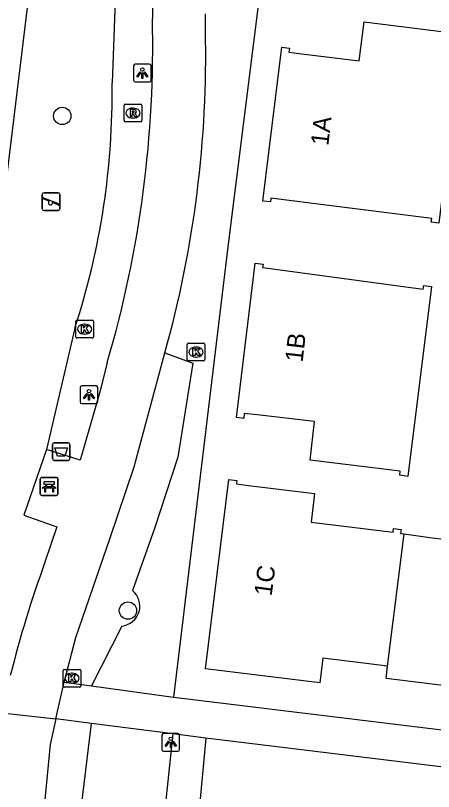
# Model space of a CAD drawing. Extents: x 161696 to 162377, y 380761 to 381673.
# Drawn here: x 162140.85 to 162164.44, y 381534.51 to 381578.3 of the extents above; entities that cross this region are included whole.
import ezdxf

# ---------------------------------------------------------------- set-up
doc = ezdxf.new("R2010")
doc.units = 0
for name, color, linetype in [('IMGEO_Afvalbak', 7, 'Continuous'), ('IMGEO_Bank', 7, 'Continuous'), ('IMGEO_Boom', 7, 'Continuous'), ('IMGEO_Groenvoorziening', 7, 'Continuous'), ('IMGEO_Kolk', 7, 'Continuous'), ('IMGEO_Lichtpunt', 7, 'Continuous'), ('IMGEO_Pand', 7, 'Continuous'), ('IMGEO_Pand_nummerreeks', 7, 'Continuous'), ('IMGEO_Rijbaan_lokaal_open', 7, 'Continuous'), ('IMGEO_Rioolput', 7, 'Continuous'), ('IMGEO_Speelvoorziening', 7, 'Continuous'), ('IMGEO_Voetpad_open', 7, 'Continuous')]:
    doc.layers.add(name, color=color, linetype=linetype)

msp = doc.modelspace()

# ---------------------------------------------------------------- linework, layer by layer
at = {"layer": 'IMGEO_Afvalbak'}
for p, q in [((162142.935, 381553.293), (162142.935, 381554.093)), ((162142.935, 381554.093), (162142.935, 381553.293)), ((162143.035, 381554.193), (162143.825, 381554.193)), ((162143.825, 381554.193), (162143.035, 381554.193)), ((162143.925, 381554.093), (162143.925, 381553.293)), ((162143.925, 381553.293), (162143.925, 381554.093)), ((162143.825, 381553.193), (162143.035, 381553.193)), ((162143.035, 381553.193), (162143.825, 381553.193))]:
    msp.add_line(p, q, dxfattribs=at)
msp.add_lwpolyline([(162143.078, 381553.907), (162143.782, 381553.907), (162143.633, 381553.437), (162143.227, 381553.437), (162143.078, 381553.907)], dxfattribs=at)
for centre, start, end in [((162143.035, 381554.093), 90, 180), ((162143.035, 381554.093), 90, 180), ((162143.825, 381554.093), 0, 90), ((162143.825, 381554.093), 360, 90), ((162143.035, 381553.293), 180, 270), ((162143.035, 381553.293), 180, 270), ((162143.825, 381553.293), 270, 0), ((162143.825, 381553.293), 270, 0)]:
    msp.add_arc(centre, 0.1, start, end, dxfattribs=at)
at = {"layer": 'IMGEO_Bank'}
for p, q in [((162142.323, 381552.222), (162143.164, 381552.222)), ((162143.164, 381552.222), (162142.323, 381552.222)), ((162142.248, 381551.297), (162142.248, 381552.138)), ((162142.248, 381552.138), (162142.248, 381551.297)), ((162142.557, 381551.728), (162142.557, 381551.834)), ((162142.601, 381551.834), (162142.601, 381551.728)), ((162142.889, 381551.84), (162142.607, 381551.84)), ((162142.895, 381551.728), (162142.895, 381551.834)), ((162142.939, 381551.834), (162142.939, 381551.728)), ((162143.248, 381552.147), (162143.248, 381551.306)), ((162143.248, 381551.306), (162143.248, 381552.147)), ((162142.945, 381551.62), (162142.552, 381551.62)), ((162142.607, 381551.722), (162142.889, 381551.722)), ((162143.173, 381551.222), (162142.332, 381551.222)), ((162142.332, 381551.222), (162143.173, 381551.222))]:
    msp.add_line(p, q, dxfattribs=at)
for points in [[(162142.551, 381551.84), (162142.465, 381551.84), (162142.465, 381552.001), (162143.028, 381552.001), (162143.028, 381551.84), (162142.945, 381551.84)], [(162142.495, 381551.62), (162142.353, 381551.62), (162142.465, 381551.722), (162142.551, 381551.722)], [(162142.545, 381551.613), (162142.545, 381551.406), (162142.502, 381551.406), (162142.502, 381551.613)], [(162142.945, 381551.722), (162143.028, 381551.722), (162143.14, 381551.62), (162143.001, 381551.62)], [(162142.995, 381551.613), (162142.995, 381551.406), (162142.951, 381551.406), (162142.951, 381551.613)]]:
    msp.add_lwpolyline(points, dxfattribs=at)
for centre, radius, start, end in [((162142.326, 381552.144), 0.0779, 92.4484, 184.2845), ((162142.326, 381552.144), 0.0779, 92.4484, 184.2845), ((162143.17, 381552.144), 0.0779, 2.4484, 94.2845), ((162143.17, 381552.144), 0.0779, 2.4484, 94.2845), ((162142.55, 381551.833), 0.00671, 2.8957, 87.1043), ((162142.55, 381551.729), 0.00671, 272.8957, 357.1043), ((162142.607, 381551.833), 0.00671, 92.8957, 177.1043), ((162142.607, 381551.729), 0.00671, 182.8957, 267.1043), ((162142.889, 381551.833), 0.00671, 2.8957, 87.1043), ((162142.889, 381551.729), 0.00671, 272.8957, 357.1043), ((162142.946, 381551.833), 0.00671, 92.8957, 177.1043), ((162142.946, 381551.729), 0.00671, 182.8957, 267.1043), ((162142.326, 381551.3), 0.0779, 182.4484, 274.2845), ((162142.326, 381551.3), 0.0779, 182.4484, 274.2845), ((162142.495, 381551.613), 0.00671, 2.8957, 87.1043), ((162142.552, 381551.613), 0.00671, 92.8957, 177.1043), ((162142.944, 381551.613), 0.00671, 2.8957, 87.1043), ((162143.001, 381551.613), 0.00671, 92.8957, 177.1043), ((162143.17, 381551.3), 0.0779, 272.4484, 4.2845), ((162143.17, 381551.3), 0.0779, 272.4484, 4.2845)]:
    msp.add_arc(centre, radius, start, end, dxfattribs=at)
at = {"layer": 'IMGEO_Boom'}
for centre in [(162143.488, 381572.628), (162147.2, 381544.717)]:
    msp.add_circle(centre, 0.489, dxfattribs=at)
at = {"layer": 'IMGEO_Groenvoorziening'}
for points in [[(162136.976, 381541.492), (162143.359, 381593.766)], [(162156.225, 381592.214), (162152.832, 381565.244), (162149.766, 381539.833)], [(162146.576, 381581.745), (162146.305, 381574.491)], [(162144.203, 381560.649), (162142.606, 381553.805)], [(162149.281, 381559.27), (162150.865, 381558.689), (162150.012, 381553.368), (162148.701, 381549.356), (162147.451, 381545.858)], [(162146.852, 381543.843), (162145.145, 381540.466)], [(162144.265, 381531.065), (162145.132, 381538.351)], [(162149.722, 381537.764), (162149.041, 381531.182), (162148.994, 381530.825)], [(162151.585, 381537.526), (162151.203, 381533.298), (162151.826, 381530.842), (162151.92, 381530.467)]]:
    msp.add_lwpolyline(points, dxfattribs=at)
for centre, radius, start, end in [((162103.335, 381573.936), 42.974, 341.9901, 0.7403), ((162146.732, 381544.975), 1.139, 276.0681, 50.8206)]:
    msp.add_arc(centre, radius, start, end, dxfattribs=at)
at = {"layer": 'IMGEO_Kolk'}
for p, q in [((162144.252, 381560.175), (162144.252, 381561.027)), ((162144.327, 381561.101), (162145.179, 381561.101)), ((162145.253, 381561.027), (162145.253, 381560.175)), ((162144.74, 381560.881), (162144.765, 381560.881)), ((162145.179, 381560.101), (162144.327, 381560.101)), ((162144.763, 381560.321), (162144.738, 381560.321)), ((162150.539, 381558.882), (162150.539, 381559.734)), ((162150.614, 381559.808), (162151.466, 381559.808)), ((162151.54, 381559.734), (162151.54, 381558.882)), ((162151.027, 381559.588), (162151.052, 381559.588)), ((162151.466, 381558.808), (162150.614, 381558.808)), ((162151.05, 381559.028), (162151.025, 381559.028)), ((162143.534, 381540.479), (162143.534, 381541.331)), ((162143.609, 381541.405), (162144.461, 381541.405)), ((162144.535, 381541.331), (162144.535, 381540.479)), ((162144.022, 381541.185), (162144.047, 381541.185)), ((162144.461, 381540.405), (162143.609, 381540.405)), ((162144.045, 381540.625), (162144.02, 381540.625))]:
    msp.add_line(p, q, dxfattribs=at)
for points in [[(162144.252, 381560.175), (162144.252, 381561.027)], [(162144.327, 381561.101), (162145.179, 381561.101)], [(162145.253, 381561.027), (162145.253, 381560.175)], [(162144.573, 381560.801), (162144.696, 381560.801), (162144.696, 381560.65), (162144.826, 381560.801), (162144.99, 381560.801), (162144.844, 381560.65), (162144.997, 381560.401), (162144.845, 381560.401), (162144.76, 381560.565), (162144.696, 381560.498), (162144.696, 381560.401), (162144.573, 381560.401), (162144.573, 381560.801)], [(162145.179, 381560.101), (162144.327, 381560.101)], [(162150.539, 381558.882), (162150.539, 381559.734)], [(162150.614, 381559.808), (162151.466, 381559.808)], [(162151.54, 381559.734), (162151.54, 381558.882)], [(162150.86, 381559.508), (162150.983, 381559.508), (162150.983, 381559.357), (162151.113, 381559.508), (162151.277, 381559.508), (162151.131, 381559.357), (162151.284, 381559.108), (162151.132, 381559.108), (162151.047, 381559.272), (162150.983, 381559.205), (162150.983, 381559.108), (162150.86, 381559.108), (162150.86, 381559.508)], [(162151.466, 381558.808), (162150.614, 381558.808)], [(162143.534, 381540.479), (162143.534, 381541.331)], [(162143.609, 381541.405), (162144.461, 381541.405)], [(162144.535, 381541.331), (162144.535, 381540.479)], [(162143.855, 381541.105), (162143.978, 381541.105), (162143.978, 381540.954), (162144.108, 381541.105), (162144.272, 381541.105), (162144.126, 381540.954), (162144.279, 381540.705), (162144.127, 381540.705), (162144.042, 381540.869), (162143.978, 381540.802), (162143.978, 381540.705), (162143.855, 381540.705), (162143.855, 381541.105)], [(162144.461, 381540.405), (162143.609, 381540.405)]]:
    msp.add_lwpolyline(points, dxfattribs=at)
for centre, start, end in [((162144.329, 381561.025), 91.552, 178.448), ((162144.329, 381561.025), 91.552, 178.448), ((162145.177, 381561.025), 1.552, 88.448), ((162145.177, 381561.025), 1.552, 88.448), ((162144.329, 381560.177), 181.552, 268.448), ((162144.329, 381560.177), 181.552, 268.448), ((162145.177, 381560.177), 271.552, 358.448), ((162145.177, 381560.177), 271.552, 358.448), ((162150.616, 381559.732), 91.552, 178.448), ((162150.616, 381559.732), 91.552, 178.448), ((162151.464, 381559.732), 1.552, 88.448), ((162151.464, 381559.732), 1.552, 88.448), ((162150.616, 381558.884), 181.552, 268.448), ((162150.616, 381558.884), 181.552, 268.448), ((162151.464, 381558.884), 271.552, 358.448), ((162151.464, 381558.884), 271.552, 358.448), ((162143.611, 381541.329), 91.552, 178.448), ((162143.611, 381541.329), 91.552, 178.448), ((162144.459, 381541.329), 1.552, 88.448), ((162144.459, 381541.329), 1.552, 88.448), ((162143.611, 381540.481), 181.552, 268.448), ((162143.611, 381540.481), 181.552, 268.448), ((162144.459, 381540.481), 271.552, 358.448), ((162144.459, 381540.481), 271.552, 358.448)]:
    msp.add_arc(centre, 0.0765, start, end, dxfattribs=at)
for centre, major_axis, ratio, start_param, end_param in [((162144.739, 381560.601), (-0.387, 0.002), 0.722429, 4.712389, 7.853982), ((162144.764, 381560.601), (-0.39, 0.002), 0.717154, 1.570796, 4.712389), ((162151.026, 381559.308), (-0.387, 0.002), 0.722429, 4.712389, 7.853982), ((162151.051, 381559.308), (-0.39, 0.002), 0.717154, 1.570796, 4.712389), ((162144.021, 381540.905), (-0.387, 0.002), 0.722429, 4.712389, 7.853982), ((162144.046, 381540.905), (-0.39, 0.002), 0.717154, 1.570796, 4.712389)]:
    msp.add_ellipse(centre, major_axis=major_axis, ratio=ratio, start_param=start_param, end_param=end_param, dxfattribs=at)
at = {"layer": 'IMGEO_Lichtpunt'}
for p, q in [((162147.514, 381575.449), (162147.514, 381574.642)), ((162147.514, 381575.449), (162147.514, 381574.642)), ((162148.416, 381575.544), (162147.608, 381575.544)), ((162148.416, 381575.544), (162147.608, 381575.544)), ((162148.51, 381574.642), (162148.51, 381575.449)), ((162148.51, 381574.642), (162148.51, 381575.449)), ((162147.608, 381574.548), (162148.416, 381574.548)), ((162147.608, 381574.548), (162148.416, 381574.548)), ((162144.496, 381557.301), (162144.496, 381556.494)), ((162144.496, 381557.301), (162144.496, 381556.494)), ((162145.398, 381557.396), (162144.59, 381557.396)), ((162145.398, 381557.396), (162144.59, 381557.396)), ((162145.492, 381556.494), (162145.492, 381557.301)), ((162145.492, 381556.494), (162145.492, 381557.301)), ((162144.59, 381556.4), (162145.398, 381556.4)), ((162144.59, 381556.4), (162145.398, 381556.4)), ((162150.019, 381537.778), (162149.211, 381537.778)), ((162150.019, 381537.778), (162149.211, 381537.778)), ((162149.117, 381537.683), (162149.117, 381536.876)), ((162149.117, 381537.683), (162149.117, 381536.876)), ((162150.113, 381536.876), (162150.113, 381537.683)), ((162150.113, 381536.876), (162150.113, 381537.683)), ((162149.211, 381536.782), (162150.019, 381536.782)), ((162149.211, 381536.782), (162150.019, 381536.782))]:
    msp.add_line(p, q, dxfattribs=at)
for points in [[(162147.888, 381575.113), (162147.927, 381575.085), (162147.739, 381574.823), (162147.701, 381574.85), (162147.888, 381575.113)], [(162147.99, 381575.065), (162148.037, 381575.065), (162148.037, 381574.743), (162147.99, 381574.743), (162147.99, 381575.065)], [(162148.1, 381575.085), (162148.138, 381575.112), (162148.325, 381574.85), (162148.286, 381574.822), (162148.1, 381575.085)], [(162144.87, 381556.965), (162144.909, 381556.937), (162144.721, 381556.675), (162144.683, 381556.702), (162144.87, 381556.965)], [(162144.972, 381556.917), (162145.019, 381556.917), (162145.019, 381556.595), (162144.972, 381556.595), (162144.972, 381556.917)], [(162145.082, 381556.937), (162145.12, 381556.964), (162145.307, 381556.702), (162145.268, 381556.674), (162145.082, 381556.937)], [(162149.491, 381537.347), (162149.53, 381537.319), (162149.342, 381537.057), (162149.304, 381537.084), (162149.491, 381537.347)], [(162149.593, 381537.299), (162149.64, 381537.299), (162149.64, 381536.977), (162149.593, 381536.977), (162149.593, 381537.299)], [(162149.703, 381537.319), (162149.741, 381537.346), (162149.928, 381537.084), (162149.889, 381537.056), (162149.703, 381537.319)]]:
    msp.add_lwpolyline(points, dxfattribs=at)
for centre in [(162148.013, 381575.247), (162144.995, 381557.099), (162149.616, 381537.481)]:
    msp.add_circle(centre, 0.0994, dxfattribs=at)
for centre, start, end in [((162147.608, 381575.449), 90, 180), ((162147.608, 381575.449), 90, 180), ((162148.416, 381575.449), 0, 90), ((162148.416, 381575.449), 0, 90), ((162147.608, 381574.642), 180, 270), ((162147.608, 381574.642), 180, 270), ((162148.416, 381574.642), 270, 0), ((162148.416, 381574.642), 270, 360), ((162144.59, 381557.301), 90, 180), ((162144.59, 381557.301), 90, 180), ((162145.398, 381557.301), 0, 90), ((162145.398, 381557.301), 0, 90), ((162144.59, 381556.494), 180, 270), ((162144.59, 381556.494), 180, 270), ((162145.398, 381556.494), 270, 0), ((162145.398, 381556.494), 270, 360), ((162149.211, 381537.683), 90, 180), ((162149.211, 381537.683), 90, 180), ((162150.019, 381537.683), 0, 90), ((162150.019, 381537.683), 0, 90), ((162149.211, 381536.876), 180, 270), ((162149.211, 381536.876), 180, 270), ((162150.019, 381536.876), 270, 0), ((162150.019, 381536.876), 270, 360)]:
    msp.add_arc(centre, 0.0946, start, end, dxfattribs=at)
at = {"layer": 'IMGEO_Pand'}
for points in [[(162164.315, 381566.631), (162164.342, 381566.849), (162155.993, 381567.895), (162155.258, 381567.987), (162155.236, 381567.778), (162154.81, 381567.822), (162155.883, 381576.502), (162156.31, 381576.449), (162156.283, 381576.232), (162157.013, 381576.142), (162160.253, 381575.741), (162160.524, 381577.934), (162165.635, 381577.303), (162165.662, 381577.521), (162166.079, 381577.469), (162164.741, 381566.578), (162164.315, 381566.631)], [(162162.995, 381552.288), (162162.545, 381552.355), (162162.561, 381552.581), (162157.471, 381553.201), (162157.726, 381555.383), (162154.493, 381555.76), (162153.763, 381555.845), (162153.744, 381555.563), (162153.317, 381555.615), (162154.38, 381564.323), (162154.822, 381564.263), (162154.798, 381564.087), (162155.51, 381563.99), (162163.864, 381562.854), (162163.894, 381563.072), (162164.32, 381563.014), (162162.995, 381552.288)], [(162161.852, 381541.577), (162160.344, 381541.765), (162158.188, 381542.03), (162158.017, 381540.64), (162151.566, 381541.437), (162152.884, 381552.113), (162153.345, 381552.061), (162153.323, 381551.864), (162154.001, 381551.782), (162157.728, 381551.328), (162157.53, 381549.7), (162162.156, 381549.136), (162162.183, 381549.355), (162162.609, 381549.303), (162162.582, 381549.076), (162162.783, 381549.049)], [(162161.852, 381541.577), (162162.783, 381549.049)], [(162162.783, 381549.049), (162164.241, 381548.852), (162169.371, 381548.222)], [(162168.361, 381540.116), (162168.257, 381540.129), (162168.34, 381540.794), (162166.011, 381541.077), (162165.285, 381540.458), (162161.767, 381540.896), (162161.852, 381541.577)]]:
    msp.add_lwpolyline(points, dxfattribs=at)
at = {"layer": 'IMGEO_Rijbaan_lokaal_open'}
for points in [[(162140.083, 381538.951), (162143.126, 381538.608)], [(162143.126, 381538.608), (162142.816, 381537.161), (162142.472, 381533.668)]]:
    msp.add_lwpolyline(points, dxfattribs=at)
at = {"layer": 'IMGEO_Rioolput'}
for p, q in [((162146.977, 381572.364), (162146.977, 381573.216)), ((162147.052, 381573.29), (162147.904, 381573.29)), ((162147.978, 381573.216), (162147.978, 381572.364)), ((162147.465, 381573.07), (162147.49, 381573.07)), ((162147.488, 381572.51), (162147.463, 381572.51)), ((162147.904, 381572.29), (162147.052, 381572.29))]:
    msp.add_line(p, q, dxfattribs=at)
for points in [[(162146.977, 381572.364), (162146.977, 381573.216)], [(162147.052, 381573.29), (162147.904, 381573.29)], [(162147.978, 381573.216), (162147.978, 381572.364)], [(162147.566, 381572.988), (162147.314, 381572.99), (162147.314, 381572.59)], [(162147.314, 381572.59), (162147.438, 381572.59), (162147.438, 381572.752), (162147.449, 381572.752)], [(162147.492, 381572.909), (162147.438, 381572.909), (162147.438, 381572.828)], [(162147.438, 381572.828), (162147.49, 381572.828)], [(162147.496, 381572.723), (162147.567, 381572.59), (162147.707, 381572.59), (162147.642, 381572.716)], [(162147.904, 381572.29), (162147.052, 381572.29)]]:
    msp.add_lwpolyline(points, dxfattribs=at)
for centre, radius, start, end in [((162147.054, 381573.214), 0.0765, 91.552, 178.448), ((162147.054, 381573.214), 0.0765, 91.552, 178.448), ((162147.902, 381573.214), 0.0765, 1.552, 88.448), ((162147.902, 381573.214), 0.0765, 1.552, 88.448), ((162147.448, 381572.699), 0.0533, 26.0293, 88.6989), ((162147.474, 381573.017), 0.19, 274.7715, 282.9687), ((162147.498, 381572.813), 0.0964, 77.0061, 93.1865), ((162147.512, 381572.87), 0.0378, 276.6634, 79.6772), ((162147.565, 381572.878), 0.109, 350.3612, 89.416), ((162147.563, 381572.878), 0.112, 277.5842, 350.9817), ((162147.547, 381572.663), 0.108, 29.5134, 73.7905), ((162147.054, 381572.366), 0.0765, 181.552, 268.448), ((162147.054, 381572.366), 0.0765, 181.552, 268.448), ((162147.902, 381572.366), 0.0765, 271.552, 358.448), ((162147.902, 381572.366), 0.0765, 271.552, 358.448)]:
    msp.add_arc(centre, radius, start, end, dxfattribs=at)
for centre, major_axis, ratio, start_param, end_param in [((162147.464, 381572.79), (-0.387, 0.002), 0.722429, 4.712389, 7.853982), ((162147.489, 381572.79), (-0.39, 0.002), 0.717154, 1.570796, 4.712389)]:
    msp.add_ellipse(centre, major_axis=major_axis, ratio=ratio, start_param=start_param, end_param=end_param, dxfattribs=at)
at = {"layer": 'IMGEO_Speelvoorziening'}
for p, q in [((162142.364, 381567.393), (162142.364, 381568.193)), ((162142.364, 381568.193), (162142.364, 381567.393)), ((162142.747, 381567.821), (162142.408, 381567.958)), ((162142.433, 381568.018), (162143.309, 381567.665)), ((162142.464, 381568.293), (162143.254, 381568.293)), ((162143.254, 381568.293), (162142.464, 381568.293)), ((162143.354, 381568.193), (162143.354, 381567.393)), ((162143.354, 381567.393), (162143.354, 381568.193)), ((162143.285, 381567.605), (162142.945, 381567.742)), ((162143.254, 381567.293), (162142.464, 381567.293)), ((162142.464, 381567.293), (162143.254, 381567.293))]:
    msp.add_line(p, q, dxfattribs=at)
for centre, radius, start, end in [((162142.464, 381568.193), 0.1, 90, 180), ((162142.464, 381568.193), 0.1, 90, 180), ((162142.421, 381567.988), 0.0327, 68.078, 248.078), ((162143.254, 381568.193), 0.1, 0, 90), ((162143.254, 381568.193), 0.1, 360, 90), ((162142.826, 381567.731), 0.12, 130.9928, 5.1632), ((162143.297, 381567.635), 0.0327, 248.078, 68.078), ((162142.464, 381567.393), 0.1, 180, 270), ((162142.464, 381567.393), 0.1, 180, 270), ((162143.254, 381567.393), 0.1, 270, 0), ((162143.254, 381567.393), 0.1, 270, 0)]:
    msp.add_arc(centre, radius, start, end, dxfattribs=at)
at = {"layer": 'IMGEO_Voetpad_open'}
for points in [[(162146.576, 381581.745), (162148.558, 381581.775), (162148.577, 381578.136)], [(162151.573, 381577.468), (162151.582, 381578.399)], [(162143.601, 381540.678), (162144.263, 381543.207), (162146.17, 381548.77), (162147.544, 381552.84), (162148.865, 381557.716), (162149.281, 381559.27)], [(162146.032, 381558.726), (162145.634, 381557.125), (162144.503, 381553.216), (162142.606, 381553.805)], [(162142.606, 381553.805), (162141.323, 381550.105), (162143.189, 381549.446), (162142.514, 381547.459)], [(162143.126, 381538.608), (162143.601, 381540.678)], [(162143.601, 381540.678), (162145.145, 381540.466)], [(162145.145, 381540.466), (162149.766, 381539.833)], [(162149.766, 381539.833), (162149.934, 381539.813), (162208.465, 381532.697)], [(162145.132, 381538.351), (162143.126, 381538.608)], [(162149.722, 381537.764), (162145.132, 381538.351)], [(162151.585, 381537.526), (162149.722, 381537.764)], [(162183.61, 381533.62), (162183.51, 381533.632), (162151.585, 381537.526)]]:
    msp.add_lwpolyline(points, dxfattribs=at)
for centre, radius, start, end in [((162085.094, 381576.588), 63.502, 343.66329, 1.39692), ((162089.09, 381576.094), 62.498, 344.38356, 1.25947), ((162207.2, 381524.204), 68.739, 160.22587, 165.81021)]:
    msp.add_arc(centre, radius, start, end, dxfattribs=at)

# ---------------------------------------------------------------- texts
at = {"layer": 'IMGEO_Pand_nummerreeks'}
for s, rotation, p in [('1A', 83.4821, (162158.502, 381570.921)), ('1B', 83.3761, (162157.05, 381558.704)), ('1C', 82.4857, (162155.302, 381545.51))]:
    msp.add_text(s, height=1, rotation=rotation, dxfattribs=at).set_placement(p)

doc.saveas('drawing.dxf')
